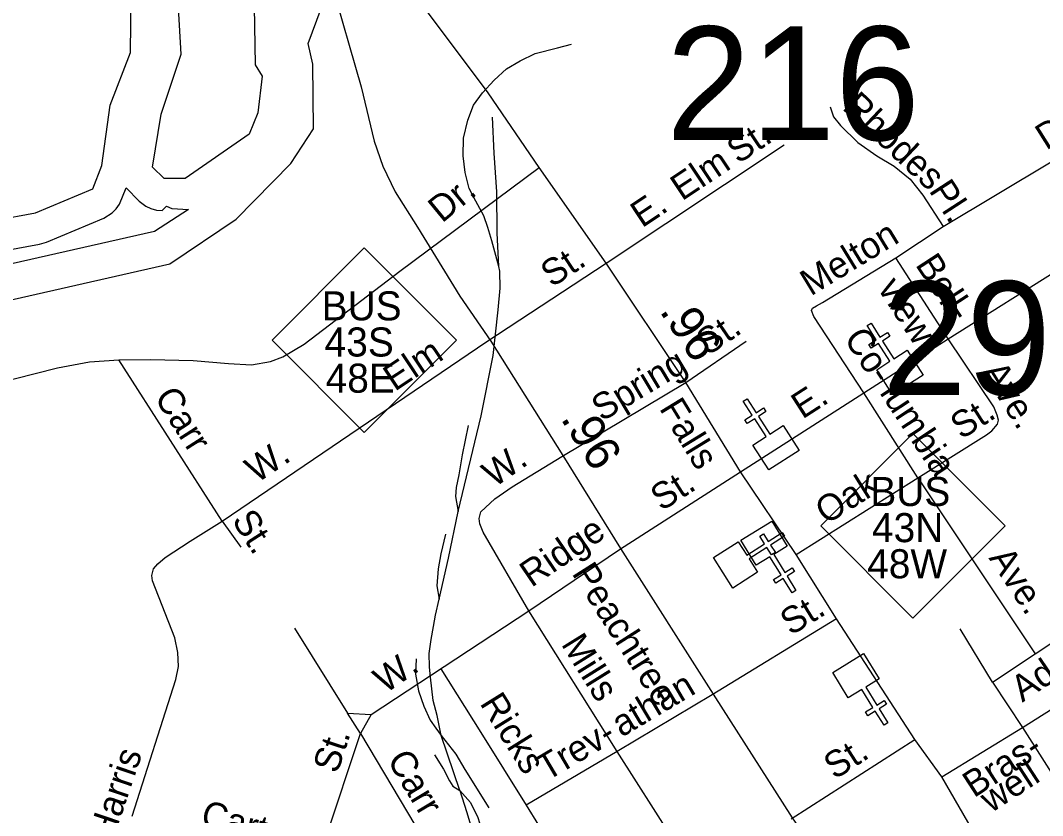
# Model space of a CAD drawing. Extents: x 2220236 to 2384410, y 720751 to 894131.
# Drawn here: x 2352561 to 2356251, y 803492 to 806362 of the extents above; entities that cross this region are included whole.
import ezdxf

# ---------------------------------------------------------------- set-up
doc = ezdxf.new("R2010")
doc.units = 0
for name, color, linetype in [('Exist Cultural Church CELL', 7, 'Continuous'), ('Exist Hydrographic Buffer Line', 7, 'Continuous'), ('Exist Hydrographic Island Shore', 7, 'Continuous'), ('Exist Hydrographic River Shore', 7, 'Continuous'), ('Exist Railroad Siding', 7, 'Continuous'), ('Exist Road Non-System Type 51', 7, 'Continuous'), ('Exist Road Non-System Type 51 Label', 7, 'Continuous'), ('Exist Road Primary NC Label', 7, 'Continuous'), ('Exist Road Primary NC Service Mileage Hundredths English Label', 7, 'Continuous'), ('Exist Road Primary NC Shield CELL', 7, 'Continuous'), ('Exist Road Primary NC Shield Number Label', 7, 'Continuous'), ('Exist Road Primary NC UnDivided 4 Lane Attributed', 7, 'Continuous'), ('Exist Road Secondary Structure Standard Bridge Number Label', 7, 'Continuous')]:
    doc.layers.add(name, color=color, linetype=linetype)

msp = doc.modelspace()

# ---------------------------------------------------------------- linework, layer by layer
at = {"layer": 'Exist Cultural Church CELL'}
for points in [[(2355652.6, 805101), (2355700.6, 805131.7), (2355659.6, 805195.9), (2355632.6, 805178.7), (2355624, 805192.2), (2355651, 805209.4), (2355618.7, 805260.1), (2355632.2, 805268.7), (2355664.5, 805218), (2355691.5, 805235.2), (2355700.1, 805221.7), (2355673.1, 805204.5), (2355714.1, 805140.3), (2355762.7, 805171.2), (2355820, 805081.5), (2355709.9, 805011.2)], [(2355205.5, 804828.7), (2355253.4, 804859.6), (2355212.2, 804923.7), (2355185.3, 804906.4), (2355176.7, 804919.8), (2355203.6, 804937.1), (2355171.1, 804987.7), (2355184.5, 804996.4), (2355217.1, 804945.8), (2355244, 804963.1), (2355252.6, 804949.6), (2355225.7, 804932.3), (2355266.9, 804868.3), (2355315.4, 804899.3), (2355373, 804809.8), (2355263.1, 804739.2)], [(2355329.3, 804463.6), (2355280.9, 804433.7), (2355320.8, 804368.8), (2355348, 804385.6), (2355356.4, 804372), (2355329.2, 804355.2), (2355360.7, 804304), (2355347.1, 804295.6), (2355315.5, 804346.8), (2355288.3, 804330), (2355279.9, 804343.6), (2355307.2, 804360.4), (2355267.2, 804425.3), (2355218.1, 804395.1), (2355162.3, 804485.8), (2355273.5, 804554.2)], [(2355152.7, 804479.9), (2355183.3, 804431.9), (2355247.6, 804472.7), (2355230.4, 804499.7), (2355243.9, 804508.3), (2355261.1, 804481.3), (2355311.8, 804513.6), (2355320.4, 804500), (2355269.7, 804467.8), (2355286.8, 804440.8), (2355273.4, 804432.2), (2355256.2, 804459.2), (2355191.9, 804418.3), (2355222.8, 804369.6), (2355132.9, 804312.5), (2355062.9, 804422.7)], [(2355661.3, 803985.4), (2355612.9, 803955.4), (2355652.8, 803890.6), (2355680.1, 803907.4), (2355688.4, 803893.8), (2355661.2, 803877), (2355692.7, 803825.8), (2355679.1, 803817.4), (2355647.5, 803868.6), (2355620.3, 803851.8), (2355611.9, 803865.4), (2355639.2, 803882.2), (2355599.2, 803947), (2355550.1, 803916.9), (2355494.3, 804007.5), (2355605.5, 804076)]]:
    msp.add_lwpolyline(points, close=True, dxfattribs=at)
at = {"layer": 'Exist Hydrographic Buffer Line'}
msp.add_lwpolyline([(2351986.6, 805413.1), (2351773.5, 805487.9), (2351851.8, 805485.7), (2352007.1, 805449.4), (2352034.3, 805446.2), (2352055, 805448.1), (2352630, 805553.7), (2352654.8, 805561.1), (2352861.9, 805648.4), (2352892.7, 805667), (2352907.4, 805681.8), (2352919.3, 805699), (2352942.9, 805758.1), (2352989.7, 805709.8), (2353013.5, 805691.8), (2353032.3, 805683), (2353052.6, 805677.5), (2353073.1, 805675.7), (2353088.3, 805691.6), (2353107.4, 805682.8), (2353167.5, 805679.9), (2353045, 805600.1), (2352368.8, 805446.7), (2351986.6, 805413.1)], dxfattribs=at)
at = {"layer": 'Exist Hydrographic Island Shore'}
msp.add_lwpolyline([(2353080.6, 805791.2), (2353038.6, 805832.2), (2353069.5, 806023.9), (2353141.7, 806240.1), (2353131.7, 806407.1), (2353246.7, 806516.9), (2353379.6, 806525.6), (2353430.6, 806478.4), (2353430.6, 806425.9), (2353405.6, 806411.7), (2353408.7, 806201.8), (2353433.7, 806160.2), (2353418.7, 806028.2), (2353386.5, 805951.5), (2353155.7, 805791), (2353080.6, 805791.2)], dxfattribs=at)
at = {"layer": 'Exist Hydrographic River Shore'}
for points in [[(2351491.6, 805611.5), (2351874.7, 805600.9), (2352041.6, 805561.8), (2352615.5, 805667.2), (2352822.6, 805754.5), (2352854.6, 805837.9), (2352885.6, 806055.7), (2352958.6, 806245.8), (2352962.7, 806564.3), (2353019.7, 806665.1), (2353127.6, 806699), (2353411.6, 806684.4), (2353652.7, 806720.5), (2353792.6, 806864.1), (2353856.7, 807014.4), (2354005.6, 807076.2)], [(2351336.6, 805336), (2351635.6, 805407.3), (2351978.6, 805286.8), (2352394.7, 805323.4), (2353100.7, 805483.5), (2353340.6, 805644.3), (2353537.7, 805846), (2353619.7, 805970.8), (2353616.6, 806203.7), (2353599.6, 806278.5), (2353647.6, 806405.2), (2354119.6, 806644.4)]]:
    msp.add_lwpolyline(points, dxfattribs=at)
at = {"layer": 'Exist Railroad Siding'}
msp.add_line((2354147.2, 803581.9), (2354080.8, 803781.1), dxfattribs=at)
for points in [[(2354288.3, 805473.1), (2354263.3, 805566.7), (2354248.7, 805614.5), (2354234.2, 805656.3), (2354205.6, 805710), (2354181.1, 805755.6), (2354166.4, 805813.4), (2354159.7, 805873.4), (2354160.9, 805937.2), (2354176.1, 806001.5), (2354197.5, 806055.6), (2354228.9, 806100.1), (2354272.2, 806146.5), (2354315.8, 806187.1), (2354365.4, 806215.7), (2354419.2, 806242.3), (2354500.7, 806263.3), (2354550.7, 806275.9)], [(2354288.3, 805473.1), (2354282.9, 805594.9), (2354281.1, 805742.9), (2354271.4, 805882.5), (2354265.9, 806012.6)], [(2354141.1, 804589.5), (2354224.8, 804934.4), (2354268.1, 805152.9), (2354286.3, 805316.9), (2354293.3, 805395), (2354292.5, 805457), (2354288.3, 805473.1)], [(2354177.2, 804899.9), (2354156.6, 804793.6), (2354143.5, 804721.4), (2354134, 804675.4), (2354132.5, 804643.3), (2354141.1, 804589.5)], [(2354073, 804272.8), (2354107.1, 804421.2), (2354141.1, 804589.5)], [(2354096, 804507), (2354078.9, 804436.9), (2354069.5, 804382.7), (2354064.2, 804320.6), (2354073, 804272.8)], [(2354080.8, 803781.1), (2354065.9, 803852.9), (2354051.3, 803906.7), (2354042.3, 803990.6), (2354037.9, 804028.4), (2354037.2, 804076.4), (2354044.7, 804126.6), (2354052.2, 804174.5), (2354059.5, 804214.6), (2354073, 804272.8)], [(2353989.5, 804057.9), (2353988.2, 804001.8), (2353998.8, 803942), (2354017.5, 803886.3), (2354040.2, 803836.4), (2354060.6, 803806.9), (2354080.8, 803781.1)], [(2354080.8, 803781.1), (2354133.6, 803713.6), (2354166.3, 803658.1), (2354251.8, 803519.2)], [(2354055.7, 803710.8), (2354088.2, 803659.1), (2354110.7, 803617.4), (2354122.9, 803597.5), (2354147.2, 803581.9)], [(2354147.2, 803581.9), (2354185.6, 803538.5), (2354212.4, 803484.7), (2354230.9, 803427.1), (2354311.6, 803210.1), (2354367.5, 803042.7), (2354425.6, 802863.6), (2354467.2, 802726), (2354482, 802668.2), (2354509, 802590.7), (2354533.7, 802534.8), (2354570.4, 802467.3), (2354598.8, 802429.7), (2354629.2, 802394.1), (2354692.1, 802330.8)], [(2354147.2, 803581.9), (2354172.1, 803506.3), (2354205.4, 803394.6), (2354255.1, 803247.4), (2354313.1, 803086.1), (2354367.1, 802908.8), (2354402.6, 802785.2), (2354437.7, 802683.8), (2354452.5, 802636), (2354470.9, 802592.1), (2354493.6, 802540.4), (2354536.4, 802472.9), (2354570.9, 802425.3), (2354599.3, 802391.7), (2354621.5, 802378), (2354692.1, 802330.8)]]:
    msp.add_lwpolyline(points, dxfattribs=at)
at = {"layer": 'Exist Road Non-System Type 51'}
for p, q in [((2354676.1, 805485.7), (2355318.8, 805913.3)), ((2355911.2, 805213), (2356746.3, 805739.4)), ((2355721.9, 805505), (2355892.1, 805618.2)), ((2355911.2, 805213), (2355721.9, 805505)), ((2354245.7, 805202.6), (2354676.1, 805485.7)), ((2353289.1, 804554.1), (2354245.7, 805202.6)), ((2354963.2, 805055.2), (2355181.3, 805203.8)), ((2355606.8, 805017.3), (2355911.2, 805213)), ((2353289.1, 804554.1), (2352916.8, 805136.5)), ((2354516.5, 804787.9), (2354963.2, 805055.2)), ((2355160.9, 804731.8), (2355606.8, 805017.3)), ((2355801.6, 804710.4), (2355606.8, 805017.3)), ((2354724.5, 804452.6), (2355160.9, 804731.8)), ((2355362.5, 804434.3), (2355801.6, 804710.4)), ((2355801.6, 804710.4), (2356225.1, 804075.2)), ((2353289.1, 804554.1), (2353356.8, 804460)), ((2354396.3, 804230.6), (2354724.5, 804452.6)), ((2353828.1, 803856), (2354396.3, 804230.6)), ((2354715.3, 803722.8), (2354396.3, 804230.6)), ((2355507.3, 804202.1), (2355058.7, 803926.9)), ((2353550.4, 804168.6), (2353742, 803860.9)), ((2356070.5, 803972.6), (2355953.5, 804165.5)), ((2356225.1, 804075.2), (2356391.1, 804186.7)), ((2356070.5, 803972.6), (2356225.1, 804075.2)), ((2356178.5, 803809.2), (2356495.3, 804009.9)), ((2356070.5, 803972.6), (2356178.5, 803809.2)), ((2355058.7, 803926.9), (2354715.3, 803722.8)), ((2353788.8, 803787.6), (2353742, 803860.9)), ((2353742, 803860.9), (2353828.1, 803856)), ((2353828.1, 803856), (2353788.8, 803787.6)), ((2355887.9, 803630.8), (2356178.5, 803809.2)), ((2356178.5, 803809.2), (2356496.3, 803309.7)), ((2353630.7, 803309.7), (2353788.8, 803787.6)), ((2353788.8, 803787.6), (2354162.1, 803162.1)), ((2355344, 803480.3), (2355790.4, 803765.6)), ((2354715.3, 803722.8), (2354387.6, 803529.1)), ((2355004.7, 803270.4), (2354715.3, 803722.8))]:
    msp.add_line(p, q, dxfattribs=at)
for points in [[(2355485.2, 806050.4), (2355497.1, 806014.4), (2355522.5, 805982.4), (2355585.1, 805921.1), (2355653.1, 805873.3), (2355715.5, 805836.1), (2355774, 805788.8), (2355818.8, 805731.2), (2355892.1, 805618.2)], [(2355892.1, 805618.2), (2356283.1, 805851.8), (2356545.5, 806018.4), (2356565, 806024.2), (2356585.5, 806018.4), (2356613.5, 805983.7), (2356762.1, 805752)], [(2352916.8, 805136.5), (2353030.8, 805138), (2353184.9, 805133.9), (2353312.9, 805123.3), (2353395, 805118.2), (2353464.7, 805131.1), (2353508.6, 805147.7), (2353586, 805192.7), (2353930.6, 805456.6), (2354434, 805830.5)], [(2355606.8, 805017.3), (2355426.2, 805292.7), (2355416.8, 805314.8), (2355421.5, 805322.7), (2355435.7, 805332.2), (2355457.5, 805343.1), (2355721.9, 805505)], [(2355801.6, 804710.4), (2356049, 804866.3), (2356068.8, 804880.7), (2356088.6, 804904.9), (2356092.5, 804918.9), (2356088.1, 804936.9), (2356075.9, 804966.6), (2355911.2, 805213)], [(2351786.5, 804863.1), (2352386.3, 805030.2), (2352695.3, 805107.9), (2352811.1, 805129.2), (2352916.8, 805136.5)], [(2354396.3, 804230.6), (2354232, 804514.6), (2354219.5, 804544.5), (2354217.3, 804564.4), (2354223, 804588.4), (2354274.5, 804635.1), (2354336, 804677.9), (2354516.5, 804787.9)], [(2352964.6, 803489.8), (2353121.9, 803982.8), (2353131.4, 804030.2), (2353129.8, 804080.7), (2353118.8, 804132.8), (2353038.4, 804338.4), (2353036.2, 804358.3), (2353041.9, 804382.3), (2353057.7, 804400.6), (2353083.4, 804422.8), (2353174, 804481.6), (2353289.1, 804554.1)], [(2354078.5, 804021.5), (2354223.6, 803791.1), (2354387.6, 803529.1)], [(2354387.6, 803529.1), (2354520.9, 803312.1), (2354664.4, 803075.4)]]:
    msp.add_lwpolyline(points, dxfattribs=at)
at = {"layer": 'Exist Road Primary NC Shield CELL'}
for points in [[(2353469.6, 805207.7), (2353802.6, 805540.7), (2354135.6, 805207.7), (2353802.6, 804874.7)], [(2355450.6, 804537.6), (2355783.6, 804870.6), (2356116.6, 804537.6), (2355783.6, 804204.6)]]:
    msp.add_lwpolyline(points, close=True, dxfattribs=at)
at = {"layer": 'Exist Road Primary NC UnDivided 4 Lane Attributed'}
for points in [[(2356308, 802947.4), (2356270.2, 803024), (2356012.6, 803414.4), (2355887.9, 803630.8), (2355790.4, 803765.6), (2355507.3, 804202.1), (2355362.5, 804434.3), (2355160.9, 804731.8), (2354963.2, 805055.2), (2354676.1, 805485.7), (2354434, 805830.5), (2354250.4, 806100), (2353919.2, 806542.8)], [(2353682, 806503.7), (2353791.9, 806122.5), (2353838.8, 805926), (2353869.9, 805835.6), (2353914.4, 805743.6), (2353994.4, 805616.1), (2354148, 805366.9), (2354259.2, 805203.8), (2354519.5, 804790.9), (2354727.5, 804455.6), (2355061.7, 803929.9), (2355347, 803483.3), (2355582.9, 803146.2), (2355866.4, 802709.3)]]:
    msp.add_lwpolyline(points, dxfattribs=at)

# ---------------------------------------------------------------- texts
at = {"layer": 'Exist Road Non-System Type 51 Label'}
for s, rotation, p in [('Rhodes', 316.6118, (2355524.8, 806044.1)), ('Dr.', 32.1502, (2356264.8, 805891.2)), ('St.', 33.6366, (2355152.5, 805841.8)), ('Elm', 33.6366, (2354949.6, 805708.3)), ('Pl.', 302.9709, (2355839.1, 805747.6)), ('Dr.', 39.4705, (2354083.3, 805628.3)), ('E.', 33.6366, (2354805.5, 805611.2)), ('Melton', 31.4171, (2355414.5, 805365.1)), ('St.', 33.3354, (2354480, 805396)), ('Bell-', 303.032, (2355790.1, 805480.4)), ('view', 303.032, (2355653.3, 805395.9)), ('St.', 34.2679, (2355043.1, 805149.4)), ('Co-', 303.329, (2355531.9, 805214.1)), ('Elm', 33.6033, (2353912.8, 805020.8)), ('Spring', 30.8958, (2354660.1, 804912)), ('Ave.', 302.0913, (2356030.4, 805093.7)), ('lumbia', 303.4207, (2355661.1, 805018.2)), ('Carr', 302.616, (2353042.3, 805001.3)), ('E.', 32.7263, (2355384.5, 804920.7)), ('St.', 32.5192, (2355958.1, 804847.2)), ('W.', 33.6033, (2353414.1, 804689.4)), ('W.', 34.8368, (2354271.9, 804673.3)), ('St.', 32.6102, (2354875.6, 804588.2)), ('Oak', 32.0102, (2355469.8, 804540.1)), ('St.', 302.616, (2353322.3, 804557.7)), ('Ridge', 34.2388, (2354406.2, 804313)), ('Ave.', 303.4207, (2356055.4, 804421.1)), ('St.', 31.5275, (2355342.2, 804139.3)), ('Adams', 33.8525, (2356178.4, 803898.7)), ('Mills', 301.8838, (2354511.5, 804110.6)), ('W.', 34.2388, (2353878.4, 803929.9)), ('athan', 30.7254, (2354731.7, 803772.6)), ('Ricks', 301.8838, (2354217.7, 803896.9)), ('Trev-', 30.6017, (2354461.7, 803614.1)), ('St.', 71.6946, (2353705.3, 803639.6)), ('Harris', 71.2674, (2352893.3, 803394.7)), ('Carr', 300.829, (2353883.1, 803693.6)), ('St.', 32.5835, (2355500.7, 803619.4)), ('Bras-', 33.032, (2356003.6, 803553.6)), ('well', 33.032, (2356065.4, 803499.2)), ('Carter', 344.7007, (2353207.5, 803457.4))]:
    msp.add_text(s, height=95, rotation=rotation, dxfattribs=at).set_placement(p)
at = {"layer": 'Exist Road Primary NC Label'}
for s, rotation, p in [('Falls', 301.438, (2354865.8, 804961.5)), ('Peachtree', 302.4451, (2354549.8, 804366))]:
    msp.add_text(s, height=95, rotation=rotation, dxfattribs=at).set_placement(p)
at = {"layer": 'Exist Road Primary NC Service Mileage Hundredths English Label'}
for rotation, p in [(303.6993, (2354866.6, 805312.7)), (301.8127, (2354509.7, 804925.1))]:
    msp.add_text('.96', height=125, rotation=rotation, dxfattribs=at).set_placement(p)
at = {"layer": 'Exist Road Primary NC Shield Number Label'}
for s, p in [('BUS', (2353648.8, 805279.1)), ('43S', (2353659.4, 805148.6)), ('48E', (2353663.1, 805018.1)), ('BUS', (2355629.7, 804608.9)), ('43N', (2355635.6, 804478.5)), ('48W', (2355618.2, 804348))]:
    msp.add_text(s, height=105, dxfattribs=at).set_placement(p)
at = {"layer": 'Exist Road Secondary Structure Standard Bridge Number Label'}
for s, p in [('216', (2354892.9, 805930)), ('290', (2355672, 805010.2))]:
    msp.add_text(s, height=410.1, dxfattribs=at).set_placement(p)

doc.saveas('drawing.dxf')
